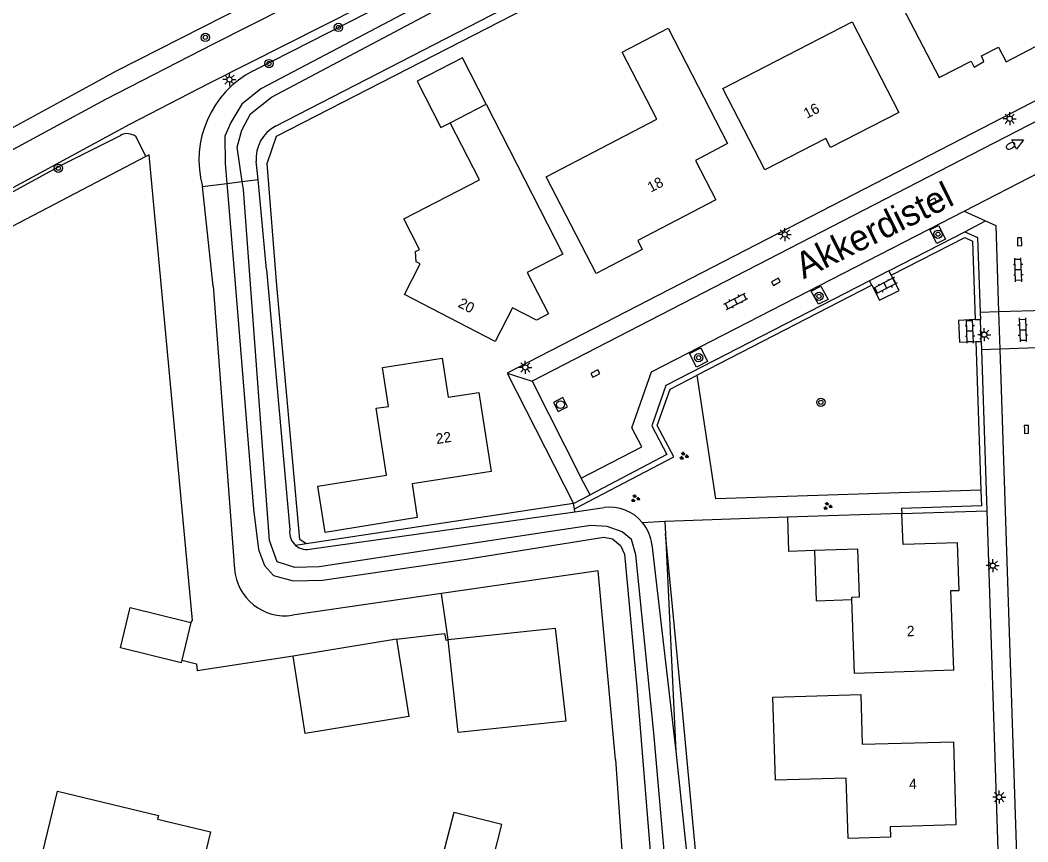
# Model space of a CAD drawing. Extents: x 136000 to 141014, y 402000 to 403500.
# Drawn here: x 137022.1 to 137119.1, y 402143.4 to 402222.5 of the extents above; entities that cross this region are included whole.
import ezdxf

# ---------------------------------------------------------------- set-up
doc = ezdxf.new("R2010")
doc.units = 0
for name, color, linetype in [('gg-afsc-erfafscheiding', 7, 'Continuous'), ('gg-afsc-hekwerk', 7, 'Continuous'), ('gg-afsc-muur', 7, 'Continuous'), ('gg-anno-huisnummerreeks BGT', 7, 'Continuous'), ('gg-anno-openbare ruimte label', 7, 'Continuous'), ('gg-bbg-bijgebouw', 7, 'Continuous'), ('gg-bbg-gedigitaliseerde bebouwing', 7, 'Continuous'), ('gg-bbg-gedigitaliseerde bijgebouw', 7, 'Continuous'), ('gg-bbg-hoofdgebouw', 7, 'Continuous'), ('gg-bbg-luifel en loopbrug', 7, 'Continuous'), ('gg-knt-verharding', 7, 'Continuous'), ('gg-knt-verharding nz', 7, 'Continuous'), ('gg-kntw-bovenkant insteek waterloop', 7, 'Continuous'), ('gg-kntw-waterlijn', 7, 'Continuous'), ('gg-kwrk-lijn stuw', 7, 'Continuous'), ('gt-grn-groengrens', 7, 'Continuous'), ('gt-grn-weggrens', 7, 'Continuous'), ('gt-symb-boom', 7, 'Continuous'), ('gt-symb-brandkraan', 7, 'Continuous'), ('gt-symb-groenvak', 7, 'Continuous'), ('gt-symb-klinker verharding', 7, 'Continuous'), ('gt-symb-kolk', 7, 'Continuous'), ('gt-symb-lichtmast', 7, 'Continuous'), ('gt-symb-rioolschacht', 7, 'Continuous'), ('gt-symb-waterafsluiter', 7, 'Continuous')]:
    doc.layers.add(name, color=color, linetype=linetype)

# ---------------------------------------------------------------- blocks, each defined once
blk = doc.blocks.new('gt0-LMAST')
at = {"layer": 'gt-symb-lichtmast'}
for p, q in [((-0.182, 0.173), (-0.447, 0.438)), ((-0.005, 0.246), (-0.005, 0.621)), ((0.172, 0.173), (0.437, 0.438)), ((-0.255, -0.004), (-0.63, -0.004)), ((-0.182, -0.181), (-0.447, -0.446)), ((-0.005, -0.254), (-0.005, -0.629)), ((0.437, -0.446), (0.172, -0.181)), ((0.245, -0.004), (0.62, -0.004))]:
    blk.add_line(p, q, dxfattribs=at)
blk.add_circle((-0.005, -0.004), 0.25, dxfattribs=at)
blk = doc.blocks.new('gt0-GRVAK')
at = {"layer": 'gt-symb-groenvak'}
for p, q in [((-0.11, 0.189), (-0.228, 0.24)), ((-0.182, 0.153), (0.088, 0.153)), ((-0.091, 0.211), (-0.156, 0.322)), ((-0.047, 0.214), (-0.047, 0.393)), ((-0.004, 0.211), (0.061, 0.322)), ((0.015, 0.189), (0.133, 0.24)), ((0.262, -0.052), (0.197, 0.059)), ((0.305, -0.049), (0.305, 0.13)), ((0.349, -0.052), (0.414, 0.059)), ((-0.245, -0.228), (-0.363, -0.177)), ((-0.318, -0.264), (-0.047, -0.264)), ((-0.226, -0.206), (-0.291, -0.095)), ((-0.183, -0.203), (-0.183, -0.024)), ((-0.139, -0.206), (-0.074, -0.095)), ((-0.12, -0.228), (-0.002, -0.177)), ((0.243, -0.074), (0.125, -0.023)), ((0.17, -0.11), (0.441, -0.11)), ((0.368, -0.074), (0.486, -0.023))]:
    blk.add_line(p, q, dxfattribs=at)
blk = doc.blocks.new('gt0-BOOM')
at = {"layer": 'gt-symb-boom'}
for radius in [0.4, 0.2]:
    blk.add_circle((0, 0), radius, dxfattribs=at)
blk = doc.blocks.new('gt0-KOLK')
at = {"layer": 'gt-symb-kolk'}
blk.add_lwpolyline([(0, 0), (0.375, 0), (0.375, 0.4), (-0.375, 0.4), (-0.375, 0), (0, 0)], dxfattribs=at)
blk = doc.blocks.new('gt0-BR')
at = {"layer": 'gt-symb-brandkraan'}
for centre, radius, start, end in [((-0.244, 0), 0.206, 107.56694, 252.43307), ((0.599, -2.664), 3, 106.89205, 107.56694), ((0, -0.691), 0.938, 73.10799, 106.89205), ((-0.599, -2.664), 3, 72.43309, 73.10799), ((0.244, 0), 0.206, 287.56695, 72.43309), ((0.599, 2.664), 3, 252.43307, 253.10797), ((0, 0.691), 0.938, 253.10797, 286.89206), ((-0.599, 2.664), 3, 286.89206, 287.56695)]:
    blk.add_arc(centre, radius, start, end, dxfattribs=at)
blk = doc.blocks.new('gt0-WAFSL')
at = {"layer": 'gt-symb-waterafsluiter'}
for p, q in [((-0.5, -0.333), (0, 0.667)), ((0, 0.667), (0.5, -0.333)), ((0.5, -0.333), (-0.5, -0.333))]:
    blk.add_line(p, q, dxfattribs=at)
blk = doc.blocks.new('gt0-KL1')
at = {"layer": 'gt-symb-klinker verharding'}
for p, q in [((-1.15, 0.3), (1.15, 0.3)), ((-1, -0.3), (-1, 0.3)), ((-0.5, 0.3), (-0.5, 0.45)), ((0, -0.3), (0, 0.3)), ((0.5, 0.3), (0.5, 0.45)), ((1, -0.3), (1, 0.3)), ((-1.15, -0.3), (1.15, -0.3)), ((-0.5, -0.45), (-0.5, -0.3)), ((0.5, -0.45), (0.5, -0.3))]:
    blk.add_line(p, q, dxfattribs=at)
blk = doc.blocks.new('gt0-RS')
at = {"layer": 'gt-symb-rioolschacht'}
blk.add_lwpolyline([(-0.5, -0.5), (0.5, -0.5), (0.5, 0.5), (-0.5, 0.5)], close=True, dxfattribs=at)
blk.add_circle((0, 0), 0.375, dxfattribs=at)

msp = doc.modelspace()

# ---------------------------------------------------------------- linework, layer by layer
at = {"layer": 'gg-afsc-erfafscheiding'}
for p, q in [((137084.144, 402174.235), (137084.202, 402173.04)), ((137084.202, 402173.04), (137085.209, 402152.148)), ((137058.334, 402162.899), (137062.935, 402163.45)), ((137048.365, 402161.275), (137039.125, 402159.853))]:
    msp.add_line(p, q, dxfattribs=at)
for points in [[(137062.935, 402163.45), (137063.054, 402162.82), (137063.299, 402162.849)], [(137037.653, 402160.894), (137039.061, 402160.527), (137039.125, 402159.853)]]:
    msp.add_lwpolyline(points, dxfattribs=at)
at = {"layer": 'gg-afsc-hekwerk'}
msp.add_line((137034.19, 402209.353), (137000, 402191.475), dxfattribs=at)
msp.add_lwpolyline([(137038.536, 402164.527), (137038.703, 402164.708), (137034.528, 402209.53), (137034.19, 402209.353)], dxfattribs=at)
at = {"layer": 'gg-afsc-muur'}
msp.add_line((137095.933, 402174.643), (137084.144, 402174.235), dxfattribs=at)
at = {"layer": 'gg-bbg-bijgebouw'}
for p, q in [((137058.334, 402162.899), (137048.365, 402161.275)), ((137063.295, 402162.884), (137063.299, 402162.849))]:
    msp.add_line(p, q, dxfattribs=at)
for points in [[(137063.295, 402162.884), (137073.579, 402163.983), (137074.628, 402155.018), (137064.253, 402153.925), (137063.299, 402162.849)], [(137058.334, 402162.899), (137059.506, 402155.455), (137049.536, 402153.831), (137048.365, 402161.275)]]:
    msp.add_lwpolyline(points, dxfattribs=at)
at = {"layer": 'gg-bbg-gedigitaliseerde bebouwing'}
msp.add_line((137098.546, 402171.441), (137096.041, 402171.357), dxfattribs=at)
for points in [[(137102.139, 402166.723), (137102.131, 402166.963), (137102.884, 402166.984), (137102.729, 402171.582), (137098.546, 402171.441)], [(137111.957, 402159.916), (137102.382, 402159.619), (137102.139, 402166.723)], [(137073.1, 402122.75), (137075.828, 402130.525), (137065.203, 402134.277), (137065.704, 402136.235), (137066.164, 402136.117), (137068.455, 402145.062), (137063.823, 402146.248), (137061.598, 402137.561)]]:
    msp.add_lwpolyline(points, dxfattribs=at)
at = {"layer": 'gg-bbg-gedigitaliseerde bijgebouw'}
msp.add_line((137038.536, 402164.527), (137037.653, 402160.894), dxfattribs=at)
msp.add_lwpolyline([(137037.653, 402160.894), (137037.593, 402160.648), (137031.761, 402162.065), (137032.708, 402165.948), (137038.536, 402164.527)], dxfattribs=at)
at = {"layer": 'gg-bbg-hoofdgebouw'}
for p, q in [((137063.485, 402212.609), (137066.945, 402214.389)), ((137098.878, 402174.748), (137095.933, 402174.643)), ((137095.933, 402174.643), (137096.041, 402171.357)), ((137106.946, 402175.006), (137098.878, 402174.748))]:
    msp.add_line(p, q, dxfattribs=at)
for points in [[(137110.555, 402216.953), (137113.619, 402218.514), (137113.894, 402217.965), (137114.839, 402218.482), (137114.601, 402219.035), (137116.234, 402219.865), (137116.975, 402218.457), (137122.707, 402221.442), (137122.022, 402222.876), (137122.345, 402223.064), (137119.662, 402228.217), (137120.324, 402228.557), (137115.128, 402238.562), (137108.516, 402235.127), (137111.46, 402229.516), (137110.614, 402226.66), (137106.597, 402224.573), (137110.555, 402216.953)], [(137106.669, 402213.585), (137100.089, 402210.214), (137099.65, 402211.101), (137093.773, 402208.058), (137089.728, 402215.883), (137102.171, 402222.299), (137106.669, 402213.585)], [(137090.182, 402210.605), (137087.096, 402208.973), (137089.06, 402205.177), (137081.538, 402201.281), (137081.975, 402200.41), (137077.543, 402198.098), (137072.71, 402207.412), (137083.375, 402212.937), (137080.021, 402219.408), (137084.452, 402221.704), (137090.182, 402210.605)], [(137066.945, 402214.389), (137074.336, 402199.952), (137070.905, 402198.195), (137072.954, 402194.205), (137071.78, 402193.595), (137069.479, 402194.803), (137067.805, 402191.569), (137059.078, 402196.085), (137060.605, 402199.037), (137060.229, 402199.234), (137060.165, 402200.213), (137060.537, 402200.404), (137059.023, 402203.363), (137066.313, 402207.104), (137063.485, 402212.609)], [(137056.357, 402185.127), (137057.559, 402185.302), (137056.976, 402189.051), (137062.706, 402189.954)], [(137062.706, 402189.954), (137063.286, 402186.199), (137066.251, 402186.657)], [(137066.251, 402186.657), (137067.426, 402179.046), (137059.816, 402177.871), (137060.318, 402174.62), (137051.465, 402173.182), (137050.749, 402177.627), (137057.371, 402178.683), (137056.357, 402185.127)], [(137111.957, 402159.916), (137111.672, 402167.589), (137112.452, 402167.599), (137112.305, 402172.185), (137107.071, 402172.027), (137106.946, 402175.006)], [(137103.006, 402157.58), (137103.139, 402152.793), (137111.915, 402153.037), (137112.136, 402145.038), (137105.825, 402144.855), (137105.855, 402143.856), (137101.77, 402143.733), (137101.595, 402149.536), (137094.794, 402149.331), (137094.544, 402157.328), (137103.006, 402157.58)], [(137039.112, 402138.915), (137034.031, 402140.139), (137033.319, 402137.217), (137023.578, 402139.516), (137025.692, 402148.282), (137035.404, 402145.94), (137035.321, 402145.6), (137040.421, 402144.381), (137039.112, 402138.915)]]:
    msp.add_lwpolyline(points, dxfattribs=at)
at = {"layer": 'gg-bbg-luifel en loopbrug'}
for points in [[(137066.945, 402214.389), (137064.666, 402218.84), (137060.313, 402216.611), (137062.596, 402212.152), (137063.485, 402212.609)], [(137098.546, 402171.441), (137098.709, 402166.608), (137102.139, 402166.723)]]:
    msp.add_lwpolyline(points, dxfattribs=at)
at = {"layer": 'gg-knt-verharding'}
for p, q in [((137194.511, 402253.23), (137112.718, 402211.057)), ((137112.718, 402211.057), (137068.969, 402188.5)), ((137105.709, 402198.36), (137112.995, 402202.108)), ((137105.934, 402197.922), (137105.709, 402198.36)), ((137104.068, 402196.961), (137103.842, 402197.399)), ((137116.255, 402194.394), (137114.48, 402194.335)), ((137114.48, 402194.335), (137114.502, 402193.678)), ((137120.761, 402194.542), (137116.255, 402194.394)), ((137114.009, 402193.656), (137114.502, 402193.678)), ((137114.079, 402191.551), (137114.572, 402191.568)), ((137114.572, 402191.568), (137114.599, 402190.757)), ((137120.879, 402190.964), (137116.373, 402190.816)), ((137116.373, 402190.816), (137114.599, 402190.757)), ((137114.599, 402190.757), (137115.112, 402175.269)), ((137068.969, 402188.5), (137075.359, 402175.973)), ((137075.359, 402175.973), (137076.944, 402176.804)), ((137106.946, 402175.006), (137115.112, 402175.269)), ((137115.112, 402175.269), (137116.194, 402142.603))]:
    msp.add_line(p, q, dxfattribs=at)
for points in [[(137241.965, 402322.356), (137199.83, 402301.058), (137176.876, 402289.405), (137134.958, 402267.411), (137112.818, 402255.902), (137086.64, 402243.389), (137040.665, 402220.166), (137030.324, 402214.838), (136982.895, 402189.181), (136981.986, 402188.759)], [(136972.187, 402161.179), (136971.836, 402161.22), (136971.972, 402162.194), (136971.877, 402164.204), (136972.015, 402165.189), (136972.288, 402166.14), (136972.672, 402167.057), (136973.002, 402168.004), (136973.98, 402173.953), (136973.964, 402174.972), (136974.257, 402175.91), (136974.788, 402176.753), (136976.073, 402178.263), (136977.55, 402179.621), (136978.371, 402180.189), (136980.901, 402181.751), (136986.161, 402184.932), (136985.188, 402186.726), (137032.654, 402212.459), (137040.281, 402216.4), (137087.926, 402240.458), (137114.039, 402252.931), (137136.533, 402264.565)], [(137109.637, 402202.29), (137110.468, 402202.712), (137111.143, 402201.413), (137110.312, 402200.99), (137109.637, 402202.29)], [(137112.995, 402202.108), (137114.241, 402201.546), (137114.48, 402194.335)], [(137104.068, 402196.961), (137104.812, 402195.516), (137106.678, 402196.476), (137105.934, 402197.922)], [(137103.842, 402197.399), (137084.249, 402187.32), (137082.884, 402183.435), (137084.331, 402180.677), (137076.944, 402176.804)], [(137098.223, 402196.409), (137099.153, 402196.872), (137099.863, 402195.611), (137098.934, 402195.148), (137098.223, 402196.409)], [(137114.009, 402193.656), (137112.413, 402193.588), (137112.51, 402191.497), (137114.079, 402191.551)], [(137086.524, 402190.414), (137087.597, 402190.958), (137088.254, 402189.64), (137087.18, 402189.096), (137086.524, 402190.414)]]:
    msp.add_lwpolyline(points, dxfattribs=at)
at = {"layer": 'gg-knt-verharding nz'}
for p, q in [((137195.628, 402251.816), (137113.624, 402209.527)), ((137113.624, 402209.527), (137071.367, 402187.736)), ((137112.958, 402204.103), (137115.013, 402203.16)), ((137116.255, 402194.394), (137116.373, 402190.816)), ((137116.373, 402190.816), (137118.295, 402132.805)), ((137071.367, 402187.736), (137076.102, 402178.411))]:
    msp.add_line(p, q, dxfattribs=at)
for points in [[(137076.102, 402178.411), (137081.942, 402181.419), (137080.977, 402183.253), (137082.855, 402188.641), (137112.958, 402204.103)], [(137115.013, 402203.16), (137115.979, 402202.717), (137116.255, 402194.394)]]:
    msp.add_lwpolyline(points, dxfattribs=at)
at = {"layer": 'gg-kntw-bovenkant insteek waterloop'}
for p, q in [((137046.682, 402212.26), (137179.816, 402280.985)), ((137034.19, 402209.353), (137033.284, 402211.242)), ((137044.995, 402207.149), (137044.831, 402208.869)), ((137045.82, 402198.49), (137044.995, 402207.149)), ((137040.68, 402196.88), (137039.657, 402206.463)), ((137045.82, 402198.49), (137048.045, 402173.425)), ((137040.68, 402196.88), (137042.732, 402169.65)), ((137075.495, 402175.174), (137078.291, 402175.568)), ((137050.178, 402171.603), (137075.495, 402175.174)), ((137082.896, 402172.013), (137085.209, 402152.148)), ((137062.656, 402167.292), (137048.306, 402165.213)), ((137079.409, 402151.337), (137080.4, 402136.83)), ((137085.209, 402152.148), (137086.76, 402137.54))]:
    msp.add_line(p, q, dxfattribs=at)
for points in [[(137044.528, 402217.609), (137110.163, 402251.03), (137112.495, 402252.06), (137194.09, 402293.977)], [(136986.983, 402184.668), (136986.697, 402185.947), (136987.13, 402187.044), (136995.174, 402191.5), (137006.157, 402197.676), (137016.3, 402203.186), (137026.306, 402208.648), (137031.748, 402211.381)], [(137079.409, 402151.337), (137077.721, 402169.475), (137062.656, 402167.292)]]:
    msp.add_lwpolyline(points, dxfattribs=at)
for centre, radius, start, end in [((137049.003, 402209.016), 9.688, 117.50911, 195.27852), ((137032.416, 402210.205), 1.352, 50.0624, 119.59583), ((137048.264, 402209.196), 3.448, 117.30362, 185.43996), ((137078.857, 402171.541), 4.067, 39.21657, 98.00151), ((137078.856, 402171.541), 4.068, 6.66178, 39.20064), ((137049.706, 402173.21), 1.675, 172.63481, 229.48665), ((137049.706, 402173.211), 1.676, 229.48634, 286.34421), ((137047.604, 402170.051), 4.889, 184.7085, 278.25071)]:
    msp.add_arc(centre, radius, start, end, dxfattribs=at)
at = {"layer": 'gg-kntw-waterlijn'}
for points in [[(137043.484, 402206.955), (137042.996, 402210.257), (137043.425, 402211.894), (137044.284, 402213.469), (137046.308, 402215.065), (137065.655, 402225.358), (137078.207, 402231.684), (137102.163, 402243.942), (137139.102, 402262.696), (137173.81, 402280.459), (137194.975, 402291.136), (137194.445, 402292.358), (137162.599, 402276.104), (137107.252, 402247.583), (137063.182, 402225.333), (137045.277, 402215.852), (137043.437, 402214.4), (137042.367, 402212.642), (137041.807, 402211.297), (137041.833, 402208.678), (137041.99, 402206.763)], [(137041.99, 402206.763), (137042.684, 402198.336), (137044.57, 402175.433), (137045.051, 402171.55), (137045.623, 402169.995), (137046.476, 402169.036), (137048.392, 402168.51), (137051.197, 402168.603), (137064.82, 402170.565), (137078.288, 402172.716), (137079.094, 402172.552), (137079.888, 402171.932), (137080.251, 402171.102), (137081.452, 402158.294), (137083.091, 402138.143)], [(137084.533, 402137.416), (137083.093, 402153.886), (137081.344, 402171.037), (137080.935, 402172.49), (137080.035, 402173.227), (137078.604, 402173.738), (137077.009, 402173.84), (137073.37, 402173.288), (137050.877, 402169.874), (137048.545, 402169.802), (137046.848, 402170.355), (137046.091, 402172.421), (137043.6, 402206.173), (137043.484, 402206.955)]]:
    msp.add_lwpolyline(points, dxfattribs=at)
at = {"layer": 'gg-kwrk-lijn stuw'}
for p, q in [((137039.657, 402206.463), (137041.99, 402206.763)), ((137041.99, 402206.763), (137043.484, 402206.955)), ((137043.484, 402206.955), (137044.995, 402207.149))]:
    msp.add_line(p, q, dxfattribs=at)
at = {"layer": 'gt-grn-groengrens'}
for p, q in [((137104.068, 402196.961), (137087.265, 402188.317)), ((137114.079, 402191.551), (137114.553, 402177.253)), ((137075.359, 402175.973), (137049.629, 402172.09)), ((137075.446, 402175.462), (137075.359, 402175.973)), ((137075.495, 402175.174), (137075.446, 402175.462)), ((137084.144, 402174.235), (137082.008, 402174.112)), ((137049.629, 402172.09), (137048.618, 402171.937)), ((137063.295, 402162.884), (137062.656, 402167.292))]:
    msp.add_line(p, q, dxfattribs=at)
for points in [[(137049.629, 402172.09), (137049.013, 402172.486), (137046.817, 402196.934), (137045.881, 402208.692), (137046.778, 402211.327), (137131.556, 402254.798), (137164.49, 402271.663), (137180.412, 402279.845)], [(137075.058, 402239.791), (137031.291, 402217.535), (137029.13, 402216.332), (136981.827, 402190.557)], [(137105.934, 402197.922), (137113.009, 402201.561), (137113.758, 402201.223), (137114.009, 402193.656)], [(137075.446, 402175.462), (137084.997, 402180.469), (137083.42, 402183.474), (137084.649, 402186.971), (137087.265, 402188.317)], [(137114.553, 402177.253), (137089.057, 402176.404), (137087.265, 402188.317)], [(137114.553, 402177.253), (137114.603, 402175.746), (137106.93, 402175.499), (137106.946, 402175.006)], [(137117.646, 402080.189), (137091.407, 402101.943), (137090.442, 402103.42), (137088.984, 402122.291), (137085.73, 402157.066), (137084.202, 402173.04)]]:
    msp.add_lwpolyline(points, dxfattribs=at)
at = {"layer": 'gt-grn-weggrens'}
for p, q in [((137112.958, 402204.103), (137120.282, 402207.889)), ((137112.995, 402202.108), (137115.013, 402203.16)), ((137105.709, 402198.36), (137103.842, 402197.399)), ((137114.572, 402191.568), (137114.502, 402193.678)), ((137068.969, 402188.5), (137071.367, 402187.736)), ((137076.944, 402176.804), (137076.102, 402178.411))]:
    msp.add_line(p, q, dxfattribs=at)

# ---------------------------------------------------------------- block references
at = {"layer": 'gt-symb-boom'}
for p in [(137052.738, 402221.776), (137039.922, 402220.815), (137046.055, 402218.303), (137025.776, 402208.225), (137110.427, 402201.879), (137098.978, 402195.898), (137087.392, 402190)]:
    msp.add_blockref('gt0-BOOM', p, dxfattribs=at)
at = {"layer": 'gt-symb-boom', "rotation": -178.10803458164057}
msp.add_blockref('gt0-BOOM', (137099.158, 402185.696), dxfattribs=at)
at = {"layer": 'gt-symb-brandkraan', "rotation": 27.12876605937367}
msp.add_blockref('gt0-BR', (137117.412, 402210.381), dxfattribs=at)
at = {"layer": 'gt-symb-groenvak'}
for p in [(137085.963, 402180.537), (137081.298, 402176.449), (137099.801, 402175.715)]:
    msp.add_blockref('gt0-GRVAK', p, dxfattribs=at)
at = {"layer": 'gt-symb-klinker verharding'}
for p, rotation in [((137118.15, 402198.447), 91.89196541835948), ((137105.352, 402196.933), -152.48693881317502), ((137090.975, 402195.417), 27.17973421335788), ((137113.498, 402192.542), 91.83467292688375), ((137118.581, 402192.682), -88.10803458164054)]:
    msp.add_blockref('gt0-KL1', p, dxfattribs=dict(at, rotation=rotation))
at = {"layer": 'gt-symb-kolk'}
for p, rotation in [((137109.965, 402204.816), 27.256871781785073), ((137118.082, 402201.139), -88.22439947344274), ((137094.919, 402197.124), 27.256871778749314), ((137077.55, 402188.291), 27.256871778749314), ((137118.741, 402183.085), -88.22439947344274)]:
    msp.add_blockref('gt0-KOLK', p, dxfattribs=dict(at, rotation=rotation))
at = {"layer": 'gt-symb-lichtmast'}
for p in [(137042.253, 402216.759), (137117.332, 402212.987), (137095.688, 402201.849), (137114.887, 402192.211), (137070.719, 402189.064), (137115.706, 402169.992), (137116.322, 402147.716)]:
    msp.add_blockref('gt0-LMAST', p, dxfattribs=at)
at = {"layer": 'gt-symb-rioolschacht', "rotation": 27.256871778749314}
msp.add_blockref('gt0-RS', (137074.1, 402185.482), dxfattribs=at)
at = {"layer": 'gt-symb-waterafsluiter', "rotation": -62.87123394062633}
msp.add_blockref('gt0-WAFSL', (137118.057, 402210.655), dxfattribs=at)

# ---------------------------------------------------------------- texts
at = {"layer": 'gg-anno-huisnummerreeks BGT'}
for s, rotation, p in [('16', 27.1, (137097.807, 402212.978)), ('18', 27.4, (137082.789, 402205.87)), ('20', 332.6, (137064.161, 402194.923)), ('22', 8.8, (137062.187, 402181.678)), ('2', 2.1, (137107.445, 402163.181)), ('4', 1.6, (137107.651, 402148.475))]:
    msp.add_text(s, height=1, rotation=rotation, dxfattribs=at).set_placement(p)
at = {"layer": 'gg-anno-openbare ruimte label'}
msp.add_text('Akkerdistel', height=2.5, rotation=26.3, dxfattribs=at).set_placement((137097.491, 402197.526))

doc.saveas('drawing.dxf')
